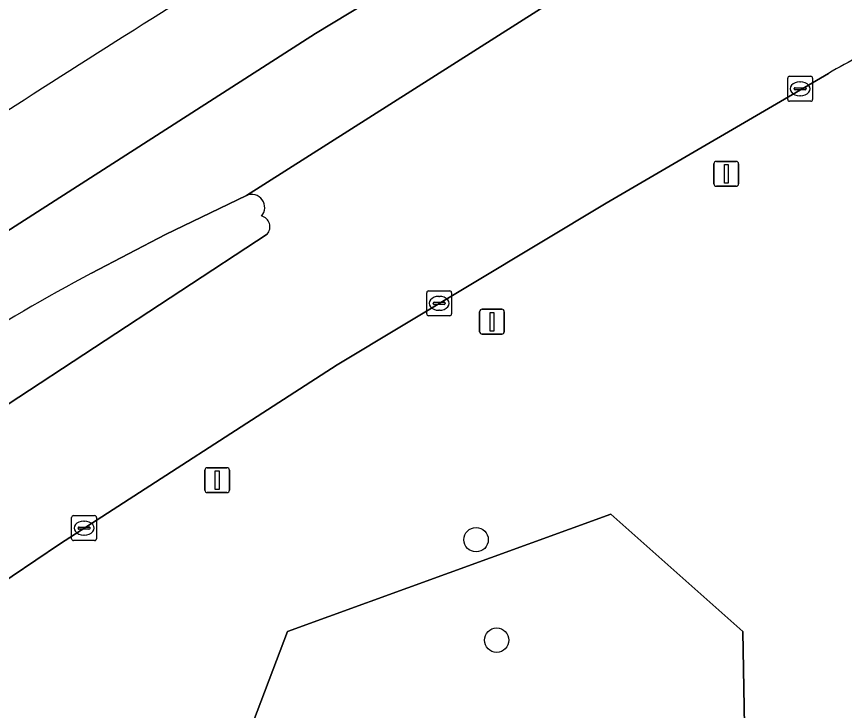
# Model space of a CAD drawing. Extents: x 154324 to 155744, y 382937 to 384188.
# Drawn here: x 155184.33 to 155217.59, y 383940.65 to 383968.5 of the extents above; entities that cross this region are included whole.
import ezdxf

# ---------------------------------------------------------------- set-up
doc = ezdxf.new("R2010")
doc.units = 0
for name, color, linetype in [('IMGEO_Berm_groen', 7, 'Continuous'), ('IMGEO_Boom', 7, 'Continuous'), ('IMGEO_Groenvoorziening', 7, 'Continuous'), ('IMGEO_Kolk', 7, 'Continuous'), ('IMGEO_Lichtmast', 7, 'Continuous'), ('IMGEO_Rijbaan_lokaal_gesloten', 7, 'Continuous'), ('IMGEO_Rijbaan_regionaal_gesloten', 7, 'Continuous'), ('IMGEO_Verkeersbordpaal', 7, 'Continuous')]:
    doc.layers.add(name, color=color, linetype=linetype)

msp = doc.modelspace()

# ---------------------------------------------------------------- linework, layer by layer
at = {"layer": 'IMGEO_Berm_groen'}
for points in [[(155216.947, 383966.211), (155208.019, 383961.01), (155197.209, 383954.523), (155186.065, 383947.326), (155182.24, 383944.758), (155173.642, 383938.73), (155167.822, 383934.537), (155162.06, 383930.25), (155159.165, 383927.997), (155156.346, 383925.646), (155153.632, 383923.181), (155151.051, 383920.585), (155148.632, 383917.845), (155138.686, 383905.811), (155138.407, 383905.368)], [(155193.571, 383961.318), (155190.32, 383959.752), (155187.342, 383958.2)], [(155133.588, 383908.721), (155144.709, 383922.37), (155147.219, 383925.163), (155149.95, 383927.749), (155152.834, 383930.186), (155164.546, 383939.275), (155170.363, 383943.609), (155180.51, 383950.671), (155194.401, 383959.769)], [(155175.75, 383913.13), (155188.73, 383926.7), (155195.22, 383943.81), (155208.2, 383948.53), (155213.511, 383943.81), (155213.806, 383927.142), (155221.181, 383927.88), (155239.176, 383930.83), (155242.569, 383923.307), (155238.881, 383908.409), (155237.406, 383898.084), (155224.721, 383882.596), (155224.573, 383876.549), (155204.808, 383873.156), (155196.99, 383885.104), (155184.452, 383881.859), (155187.992, 383867.846), (155208.495, 383859.733), (155233.276, 383859.143), (155240.356, 383855.013), (155245.666, 383842.623), (155248.616, 383833.183), (155242.126, 383823.742)]]:
    msp.add_lwpolyline(points, dxfattribs=at)
for centre, radius, start, end in [((155222.883, 383956.744), 11.174, 114.5839, 122.0866), ((155193.78, 383960.838), 0.523, 318.5504, 113.5291), ((155194.075, 383960.064), 0.439, 317.8787, 77.271), ((155226.572, 383884.581), 83.419, 118.05219, 122.35264)]:
    msp.add_arc(centre, radius, start, end, dxfattribs=at)
at = {"layer": 'IMGEO_Boom'}
for centre in [(155202.794, 383947.501), (155203.619, 383943.469)]:
    msp.add_circle(centre, 0.489, dxfattribs=at)
at = {"layer": 'IMGEO_Groenvoorziening'}
msp.add_lwpolyline([(155242.126, 383823.742), (155248.616, 383833.183), (155245.666, 383842.623), (155240.356, 383855.013), (155233.276, 383859.143), (155208.495, 383859.733), (155187.992, 383867.846), (155184.452, 383881.859), (155196.99, 383885.104), (155204.808, 383873.156), (155224.573, 383876.549), (155224.721, 383882.596), (155237.406, 383898.084), (155238.881, 383908.409), (155242.569, 383923.307), (155239.176, 383930.83), (155221.181, 383927.88), (155213.806, 383927.142), (155213.511, 383943.81), (155208.2, 383948.53), (155195.22, 383943.81), (155188.73, 383926.7), (155175.75, 383913.13)], dxfattribs=at)
msp.add_arc((155481.723, 383503.313), 549.138, 121.79595, 124.70856, dxfattribs=at)
at = {"layer": 'IMGEO_Kolk'}
for p, q in [((155215.31, 383965.178), (155215.31, 383966.03)), ((155215.385, 383966.104), (155216.237, 383966.104)), ((155216.311, 383966.03), (155216.311, 383965.178)), ((155215.612, 383965.647), (155216.01, 383965.647)), ((155215.798, 383965.884), (155215.823, 383965.884)), ((155215.569, 383965.598), (155215.569, 383965.61)), ((155216.007, 383965.561), (155215.609, 383965.561)), ((155215.821, 383965.324), (155215.796, 383965.324)), ((155216.053, 383965.61), (155216.053, 383965.598)), ((155216.237, 383965.104), (155215.385, 383965.104)), ((155200.809, 383956.565), (155200.809, 383957.417)), ((155200.884, 383957.491), (155201.736, 383957.491)), ((155201.81, 383957.417), (155201.81, 383956.565)), ((155201.068, 383956.985), (155201.068, 383956.997)), ((155201.111, 383957.034), (155201.509, 383957.034)), ((155201.297, 383957.271), (155201.322, 383957.271)), ((155201.552, 383956.997), (155201.552, 383956.985)), ((155201.506, 383956.948), (155201.108, 383956.948)), ((155201.32, 383956.711), (155201.295, 383956.711)), ((155201.736, 383956.491), (155200.884, 383956.491)), ((155186.545, 383947.542), (155186.545, 383948.394)), ((155186.62, 383948.468), (155187.472, 383948.468)), ((155187.546, 383948.394), (155187.546, 383947.542)), ((155187.033, 383948.248), (155187.058, 383948.248)), ((155186.804, 383947.962), (155186.804, 383947.974)), ((155187.242, 383947.925), (155186.844, 383947.925)), ((155186.847, 383948.011), (155187.245, 383948.011)), ((155187.056, 383947.688), (155187.031, 383947.688)), ((155187.288, 383947.974), (155187.288, 383947.962)), ((155187.472, 383947.468), (155186.62, 383947.468))]:
    msp.add_line(p, q, dxfattribs=at)
for points in [[(155215.31, 383965.178), (155215.31, 383966.03)], [(155215.385, 383966.104), (155216.237, 383966.104)], [(155216.311, 383966.03), (155216.311, 383965.178)], [(155216.237, 383965.104), (155215.385, 383965.104)], [(155200.809, 383956.565), (155200.809, 383957.417)], [(155200.884, 383957.491), (155201.736, 383957.491)], [(155201.81, 383957.417), (155201.81, 383956.565)], [(155201.736, 383956.491), (155200.884, 383956.491)], [(155186.545, 383947.542), (155186.545, 383948.394)], [(155186.62, 383948.468), (155187.472, 383948.468)], [(155187.546, 383948.394), (155187.546, 383947.542)], [(155187.472, 383947.468), (155186.62, 383947.468)]]:
    msp.add_lwpolyline(points, dxfattribs=at)
for centre, radius, start, end in [((155215.387, 383966.028), 0.0765, 91.552, 178.448), ((155215.387, 383966.028), 0.0765, 91.552, 178.448), ((155216.235, 383966.028), 0.0765, 1.552, 88.448), ((155216.235, 383966.028), 0.0765, 1.552, 88.448), ((155215.609, 383965.607), 0.0403, 85.8775, 175.7526), ((155216.014, 383965.609), 0.0386, 1.7309, 96.639), ((155215.606, 383965.597), 0.0366, 178.938, 274.7102), ((155216.01, 383965.604), 0.043, 264.8664, 352.4533), ((155215.387, 383965.18), 0.0765, 181.552, 268.448), ((155215.387, 383965.18), 0.0765, 181.552, 268.448), ((155216.235, 383965.18), 0.0765, 271.552, 358.448), ((155216.235, 383965.18), 0.0765, 271.552, 358.448), ((155200.886, 383957.415), 0.0765, 91.552, 178.448), ((155200.886, 383957.415), 0.0765, 91.552, 178.448), ((155201.734, 383957.415), 0.0765, 1.552, 88.448), ((155201.734, 383957.415), 0.0765, 1.552, 88.448), ((155201.108, 383956.994), 0.0403, 85.8775, 175.7526), ((155201.513, 383956.996), 0.0386, 1.7309, 96.639), ((155201.105, 383956.984), 0.0366, 178.938, 274.7102), ((155201.509, 383956.991), 0.043, 264.8664, 352.4533), ((155200.886, 383956.567), 0.0765, 181.552, 268.448), ((155200.886, 383956.567), 0.0765, 181.552, 268.448), ((155201.734, 383956.567), 0.0765, 271.552, 358.448), ((155201.734, 383956.567), 0.0765, 271.552, 358.448), ((155186.622, 383948.392), 0.0765, 91.552, 178.448), ((155186.622, 383948.392), 0.0765, 91.552, 178.448), ((155187.47, 383948.392), 0.0765, 1.552, 88.448), ((155187.47, 383948.392), 0.0765, 1.552, 88.448), ((155186.844, 383947.971), 0.0403, 85.8775, 175.7526), ((155186.841, 383947.961), 0.0366, 178.938, 274.7102), ((155187.245, 383947.968), 0.043, 264.8664, 352.4533), ((155187.249, 383947.973), 0.0386, 1.7309, 96.639), ((155186.622, 383947.544), 0.0765, 181.552, 268.448), ((155186.622, 383947.544), 0.0765, 181.552, 268.448), ((155187.47, 383947.544), 0.0765, 271.552, 358.448), ((155187.47, 383947.544), 0.0765, 271.552, 358.448)]:
    msp.add_arc(centre, radius, start, end, dxfattribs=at)
for centre, major_axis, ratio, start_param, end_param in [((155215.797, 383965.604), (-0.387, 0.002), 0.722429, 4.712389, 7.853982), ((155215.822, 383965.604), (-0.39, 0.002), 0.717154, 1.570796, 4.712389), ((155201.296, 383956.991), (-0.387, 0.002), 0.722429, 4.712389, 7.853982), ((155201.321, 383956.991), (-0.39, 0.002), 0.717154, 1.570796, 4.712389), ((155187.032, 383947.968), (-0.387, 0.002), 0.722429, 4.712389, 7.853982), ((155187.057, 383947.968), (-0.39, 0.002), 0.717154, 1.570796, 4.712389)]:
    msp.add_ellipse(centre, major_axis=major_axis, ratio=ratio, start_param=start_param, end_param=end_param, dxfattribs=at)
at = {"layer": 'IMGEO_Lichtmast'}
for p, q in [((155203.037, 383956.753), (155203.827, 383956.753)), ((155203.827, 383956.753), (155203.037, 383956.753)), ((155202.937, 383955.853), (155202.937, 383956.653)), ((155202.937, 383956.653), (155202.937, 383955.853)), ((155203.927, 383956.653), (155203.927, 383955.853)), ((155203.927, 383955.853), (155203.927, 383956.653)), ((155203.827, 383955.753), (155203.037, 383955.753)), ((155203.037, 383955.753), (155203.827, 383955.753))]:
    msp.add_line(p, q, dxfattribs=at)
msp.add_lwpolyline([(155203.357, 383956.628), (155203.507, 383956.628), (155203.507, 383955.878), (155203.357, 383955.878), (155203.357, 383956.628)], dxfattribs=at)
for centre, start, end in [((155203.037, 383956.653), 90, 180), ((155203.037, 383956.653), 90, 180), ((155203.827, 383956.653), 0, 90), ((155203.827, 383956.653), 360, 90), ((155203.037, 383955.853), 180, 270), ((155203.037, 383955.853), 180, 270), ((155203.827, 383955.853), 270, 0), ((155203.827, 383955.853), 270, 0)]:
    msp.add_arc(centre, 0.1, start, end, dxfattribs=at)
at = {"layer": 'IMGEO_Rijbaan_lokaal_gesloten'}
for points in [[(155211.138, 383972.475), (155193.571, 383961.318)], [(155138.407, 383905.368), (155138.686, 383905.811), (155148.632, 383917.845), (155151.051, 383920.585), (155153.632, 383923.181), (155156.346, 383925.646), (155159.165, 383927.997), (155162.06, 383930.25), (155167.822, 383934.537), (155173.642, 383938.73), (155182.24, 383944.758), (155186.065, 383947.326), (155197.209, 383954.523), (155208.019, 383961.01), (155216.947, 383966.211)], [(155194.401, 383959.769), (155180.51, 383950.671), (155170.363, 383943.609), (155164.546, 383939.275), (155152.834, 383930.186), (155149.95, 383927.749), (155147.219, 383925.163), (155144.709, 383922.37), (155133.588, 383908.721)]]:
    msp.add_lwpolyline(points, dxfattribs=at)
for centre, radius, start, end in [((155222.883, 383956.744), 11.174, 114.5839, 122.0866), ((155193.78, 383960.838), 0.523, 318.5504, 113.5291), ((155194.075, 383960.064), 0.439, 317.8787, 77.271)]:
    msp.add_arc(centre, radius, start, end, dxfattribs=at)
at = {"layer": 'IMGEO_Rijbaan_regionaal_gesloten'}
for points in [[(155127.637, 383909.547), (155129.694, 383913.816), (155135.047, 383920.931), (155140.545, 383926.751), (155146.389, 383932.297), (155152.454, 383937.425), (155158.731, 383942.381), (155165.173, 383947.069), (155174.282, 383953.456), (155180.905, 383957.932), (155196.341, 383967.819), (155207.358, 383974.486), (155208.596, 383974.479), (155209.477, 383974.99)], [(155208.596, 383974.479), (155207.358, 383974.486), (155196.341, 383967.819), (155180.905, 383957.932), (155174.282, 383953.456), (155165.173, 383947.069), (155158.731, 383942.381), (155152.454, 383937.425), (155146.389, 383932.297), (155140.545, 383926.751), (155135.047, 383920.931), (155129.694, 383913.816), (155127.637, 383909.547)], [(155187.342, 383958.2), (155190.32, 383959.752), (155193.571, 383961.318), (155211.138, 383972.475)]]:
    msp.add_lwpolyline(points, dxfattribs=at)
for centre, radius, start, end in [((155481.723, 383503.313), 549.138, 121.79595, 124.70856), ((155226.572, 383884.581), 83.419, 118.05219, 122.35264)]:
    msp.add_arc(centre, radius, start, end, dxfattribs=at)
at = {"layer": 'IMGEO_Verkeersbordpaal'}
for p, q in [((155212.448, 383962.689), (155213.238, 383962.689)), ((155213.238, 383962.689), (155212.448, 383962.689)), ((155212.348, 383961.789), (155212.348, 383962.589)), ((155212.348, 383962.589), (155212.348, 383961.789)), ((155213.338, 383962.589), (155213.338, 383961.789)), ((155213.338, 383961.789), (155213.338, 383962.589)), ((155213.238, 383961.689), (155212.448, 383961.689)), ((155212.448, 383961.689), (155213.238, 383961.689)), ((155191.997, 383950.39), (155192.787, 383950.39)), ((155192.787, 383950.39), (155191.997, 383950.39)), ((155191.897, 383949.49), (155191.897, 383950.29)), ((155191.897, 383950.29), (155191.897, 383949.49)), ((155192.887, 383950.29), (155192.887, 383949.49)), ((155192.887, 383949.49), (155192.887, 383950.29)), ((155192.787, 383949.39), (155191.997, 383949.39)), ((155191.997, 383949.39), (155192.787, 383949.39))]:
    msp.add_line(p, q, dxfattribs=at)
for points in [[(155212.768, 383962.564), (155212.918, 383962.564), (155212.918, 383961.814), (155212.768, 383961.814), (155212.768, 383962.564)], [(155192.317, 383950.265), (155192.467, 383950.265), (155192.467, 383949.515), (155192.317, 383949.515), (155192.317, 383950.265)]]:
    msp.add_lwpolyline(points, dxfattribs=at)
for centre, start, end in [((155212.448, 383962.589), 90, 180), ((155212.448, 383962.589), 90, 180), ((155213.238, 383962.589), 0, 90), ((155213.238, 383962.589), 360, 90), ((155212.448, 383961.789), 180, 270), ((155212.448, 383961.789), 180, 270), ((155213.238, 383961.789), 270, 0), ((155213.238, 383961.789), 270, 0), ((155191.997, 383950.29), 90, 180), ((155191.997, 383950.29), 90, 180), ((155192.787, 383950.29), 0, 90), ((155192.787, 383950.29), 360, 90), ((155191.997, 383949.49), 180, 270), ((155191.997, 383949.49), 180, 270), ((155192.787, 383949.49), 270, 0), ((155192.787, 383949.49), 270, 0)]:
    msp.add_arc(centre, 0.1, start, end, dxfattribs=at)

doc.saveas('drawing.dxf')
